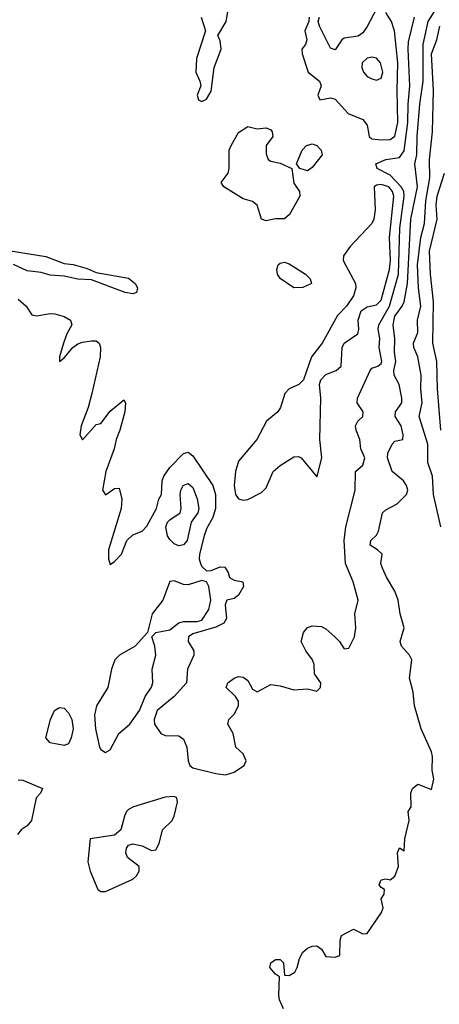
# Model space of a CAD drawing. Header units: metres. Extents: x -46681 to -43747, y -240911 to -237677.
# Tile 496 of 656: x -46545 to -46500, y -239188 to -239080. Entities that reach past the tile are written whole.
import ezdxf

# ---------------------------------------------------------------- set-up
doc = ezdxf.new("R2010")
doc.units = ezdxf.units.M
doc.layers.add('CONTOUR_INDEX', color=1, linetype='Continuous')
doc.layers.add('CONTOUR_INTER', color=3, linetype='Continuous')

msp = doc.modelspace()

# ---------------------------------------------------------------- linework, layer by layer
at = {"layer": 'CONTOUR_INDEX', "elevation": 75}
for points in [[(-46516.71, -239188.02), (-46517.16, -239187.02), (-46517.24, -239186.52), (-46517.15, -239184.52), (-46517.6, -239184.23), (-46518.2, -239183.52), (-46518.09, -239183.02), (-46517.6, -239182.64), (-46517.1, -239182.65), (-46516.72, -239183.02), (-46516.6, -239184.35), (-46516.1, -239184.37), (-46515.49, -239184.02), (-46515.22, -239183.52), (-46514.96, -239182.52), (-46514.6, -239181.86), (-46514.1, -239181.42), (-46513.6, -239181.19), (-46513.1, -239181.15), (-46512.6, -239181.52), (-46512.1, -239182.31), (-46511.1, -239182.39), (-46510.6, -239182.19), (-46510.57, -239180.52), (-46510.4, -239180.02), (-46509.1, -239179.34), (-46508.1, -239179.83), (-46507.6, -239179.81), (-46506.05, -239177.52), (-46505.88, -239177.02), (-46506.09, -239176.02), (-46505.76, -239175.52), (-46505.72, -239175.02), (-46506.1, -239174.81), (-46506.31, -239174.52), (-46506.1, -239173.95), (-46505.6, -239173.86), (-46505.1, -239173.97), (-46504.6, -239173.55), (-46504.19, -239172.52), (-46504.33, -239171.02), (-46504.1, -239170.48), (-46503.6, -239170.8), (-46503.5, -239169.52), (-46503.05, -239167.52), (-46503.14, -239166.52), (-46502.82, -239166.02), (-46502.87, -239164.52), (-46502.68, -239164.02), (-46502.1, -239163.55), (-46500.6, -239164.14), (-46500.35, -239163.02), (-46500.55, -239162.02), (-46500.52, -239160.52), (-46500.63, -239160.02), (-46501.72, -239157.52), (-46502.46, -239155.02), (-46502.62, -239153.52), (-46503.01, -239152.02), (-46502.76, -239150.02), (-46503.02, -239149.52), (-46503.87, -239148.52), (-46504.04, -239148.02), (-46503.58, -239146.52), (-46504.01, -239145.02), (-46504.25, -239143.52), (-46504.59, -239142.52), (-46505.5, -239141.02), (-46505.95, -239140.02), (-46506.11, -239139.52), (-46505.98, -239138.52), (-46506.48, -239138.02), (-46507.27, -239137.52), (-46507.22, -239137.02), (-46506.6, -239136.42), (-46506.38, -239136.02), (-46505.93, -239134.02), (-46505.6, -239133.69), (-46504.35, -239133.02), (-46503.35, -239132.02), (-46503.18, -239131.52), (-46503.32, -239131.02), (-46503.65, -239130.52), (-46504.9, -239129.52), (-46505.4, -239128.02), (-46505.35, -239127.52), (-46504.88, -239126.52), (-46504.6, -239126.2), (-46503.74, -239126.02), (-46503.69, -239125.52), (-46503.92, -239124.52), (-46504.55, -239123.52), (-46504.52, -239123.02), (-46503.85, -239122.02), (-46503.83, -239121.52), (-46504.14, -239120.02), (-46504.68, -239119.02), (-46504.73, -239118.52), (-46504.51, -239117.52), (-46504.64, -239116.52), (-46504.6, -239115.02), (-46504.79, -239113.52), (-46504.6, -239112.61), (-46503.82, -239111.52), (-46503.6, -239111.02), (-46503.24, -239109.02), (-46502.87, -239102.02), (-46502.15, -239098.52), (-46502.41, -239096.02), (-46502.2, -239095.02), (-46502.18, -239093.02), (-46501.9, -239089.52), (-46501.53, -239087.02), (-46501.52, -239083.02), (-46500.99, -239080.52), (-46500.03, -239079.02)], [(-46527.64, -239131.02), (-46527.1, -239130.82), (-46526.6, -239131.23), (-46526.1, -239132.49), (-46525.95, -239133.52), (-46526.06, -239134.02), (-46526.77, -239135.02), (-46527.21, -239137.02), (-46527.6, -239137.5), (-46528.1, -239137.59), (-46528.6, -239137.38), (-46529.1, -239136.9), (-46529.33, -239136.52), (-46529.52, -239135.52), (-46529.35, -239135.02), (-46529.1, -239134.76), (-46527.98, -239134.02), (-46527.87, -239133.52), (-46527.98, -239132.02), (-46527.9, -239131.52), (-46527.64, -239131.02)], [(-46541.63, -239155.52), (-46541.1, -239155.19), (-46540.6, -239155.29), (-46540.1, -239155.77), (-46539.75, -239156.52), (-46539.61, -239157.52), (-46539.84, -239158.52), (-46540.1, -239159.16), (-46540.6, -239159.35), (-46542.1, -239159.06), (-46542.57, -239158.52), (-46542.07, -239156.52), (-46541.63, -239155.52)], [(-46545.6, -239163.06), (-46545.1, -239163.13), (-46542.96, -239164.02), (-46543.16, -239164.52), (-46543.63, -239165.02), (-46544.14, -239167.52), (-46544.6, -239168.08), (-46545.27, -239168.52), (-46545.65, -239169.02)]]:
    msp.add_lwpolyline(points, dxfattribs=at)
at = {"layer": 'CONTOUR_INTER'}
for points, elevation in [([(-46525.67, -239080.02), (-46525.2, -239081.52), (-46526.19, -239084.52), (-46526.26, -239086.02), (-46525.81, -239087.02), (-46525.71, -239087.52), (-46526.11, -239088.52), (-46525.98, -239089.02), (-46525.6, -239089.22), (-46525.1, -239088.97), (-46524.6, -239088.09), (-46524.28, -239085.52), (-46523.49, -239083.52), (-46523.6, -239082.6), (-46523.87, -239082.02), (-46522.97, -239080.52), (-46522.46, -239077.52)], 73), ([(-46513.92, -239080.02), (-46513.98, -239080.52), (-46514.38, -239081.52), (-46514.18, -239082.52), (-46514.33, -239083.02), (-46514.71, -239083.52), (-46514.68, -239084.02), (-46514.03, -239086.02), (-46512.81, -239087.02), (-46512.63, -239087.52), (-46512.97, -239088.52), (-46512.78, -239089.02), (-46511.6, -239088.81), (-46511.1, -239088.97), (-46509.67, -239090.52), (-46508.1, -239091.17), (-46507.6, -239091.78), (-46507.41, -239093.02), (-46507.1, -239093.27), (-46506.1, -239093.41), (-46505.1, -239093.34), (-46504.6, -239093.01), (-46504.29, -239091.52), (-46504.36, -239088.02), (-46504.27, -239085.02), (-46504.65, -239081.52), (-46504.95, -239080.52), (-46505.6, -239079.51)], 73), ([(-46506.6, -239079.12), (-46507.6, -239081.05), (-46508.1, -239081.75), (-46508.6, -239082.1), (-46510.1, -239082.34), (-46510.38, -239082.52), (-46511.1, -239083.59), (-46511.6, -239083.42), (-46512.81, -239081.02), (-46512.93, -239080.52), (-46512.8, -239080.02)], 73), ([(-46545.6, -239110.74), (-46544.71, -239111.52), (-46544.1, -239112.43), (-46543.6, -239112.54), (-46542.1, -239112.29), (-46541.6, -239112.35), (-46540.6, -239112.64), (-46539.91, -239113.02), (-46539.75, -239113.52), (-46540.31, -239114.52), (-46540.67, -239115.52), (-46541.1, -239117.02), (-46541.1, -239117.53), (-46540.6, -239117.13), (-46539.63, -239116.02), (-46539.1, -239115.62), (-46538.6, -239115.43), (-46537.6, -239115.29), (-46537.1, -239115.29), (-46536.77, -239115.52), (-46536.63, -239116.02), (-46536.66, -239117.02), (-46537.57, -239121.02), (-46537.98, -239122.52), (-46538.75, -239124.52), (-46538.88, -239125.52), (-46538.6, -239126.04), (-46537.1, -239124.38), (-46536.6, -239124.29), (-46535.6, -239122.94), (-46534.1, -239121.71), (-46533.9, -239122.02), (-46533.97, -239123.02), (-46534.52, -239125.02), (-46534.94, -239126.02), (-46535.15, -239127.02), (-46536.05, -239129.52), (-46536.42, -239131.52), (-46536.1, -239132.03), (-46535.1, -239131.35), (-46534.6, -239131.33), (-46534.32, -239132.52), (-46534.37, -239133.52), (-46535.78, -239138.02), (-46535.75, -239139.02), (-46535.6, -239139.64), (-46535.1, -239139.31), (-46534.35, -239138.52), (-46533.76, -239137.02), (-46533.1, -239136.39), (-46532.1, -239135.99), (-46531.6, -239135.45), (-46530.53, -239133.52), (-46530.28, -239132.52), (-46529.99, -239132.02), (-46529.91, -239130.52), (-46529.76, -239130.02), (-46529.1, -239129.07), (-46527.6, -239127.56), (-46527.1, -239127.39), (-46526.6, -239127.79), (-46524.42, -239131.02), (-46524.13, -239132.02), (-46524.11, -239133.52), (-46524.4, -239134.52), (-46525.1, -239135.74), (-46525.37, -239136.52), (-46525.87, -239138.52), (-46525.89, -239139.02), (-46525.75, -239139.52), (-46525.6, -239139.84), (-46525.1, -239140.32), (-46524.6, -239140.27), (-46523.6, -239139.87), (-46523.1, -239139.92), (-46522.73, -239140.52), (-46522.6, -239141.05), (-46522.1, -239141.33), (-46521.13, -239141.52), (-46521.06, -239142.02), (-46521.6, -239142.98), (-46522.1, -239143.35), (-46522.9, -239143.52), (-46523.08, -239144.02), (-46522.92, -239145.52), (-46523.23, -239146.02), (-46524.1, -239146.45), (-46526.6, -239147.17), (-46527.04, -239147.52), (-46527.08, -239148.02), (-46526.46, -239149.02), (-46526.47, -239149.52), (-46527.18, -239151.02), (-46527.27, -239152.52), (-46528.6, -239154), (-46530.46, -239155.52), (-46530.8, -239156.52), (-46530.74, -239157.02), (-46530.08, -239158.02), (-46529.6, -239158.25), (-46528.1, -239158.29), (-46527.6, -239158.65), (-46527.24, -239159.52), (-46527.08, -239161.02), (-46526.9, -239161.52), (-46526.6, -239161.77), (-46524.1, -239162.39), (-46523.02, -239162.52), (-46522.1, -239162.23), (-46521.6, -239161.92), (-46521.01, -239161.52), (-46520.8, -239161.02), (-46521.1, -239160.25), (-46521.9, -239159.52), (-46522.2, -239158.02), (-46522.78, -239157.02), (-46522.67, -239156.52), (-46522.1, -239155.92), (-46521.61, -239155.02), (-46521.61, -239154.52), (-46521.94, -239154.02), (-46522.96, -239153.02), (-46522.77, -239152.52), (-46522.1, -239152), (-46521.6, -239151.81), (-46521.1, -239151.89), (-46520.6, -239152.27), (-46520.1, -239153.21), (-46519.6, -239153.48), (-46518.1, -239152.68), (-46517.1, -239152.83), (-46515.6, -239153.29), (-46514.1, -239153.16), (-46513.1, -239153.42), (-46512.71, -239153.02), (-46512.66, -239152.52), (-46513.35, -239151.52), (-46513.4, -239150.52), (-46513.57, -239150.02), (-46514.28, -239149.02), (-46514.78, -239148.02), (-46514.54, -239147.02), (-46514.1, -239146.49), (-46513.6, -239146.32), (-46512.6, -239146.4), (-46512.1, -239146.64), (-46511.12, -239147.52), (-46510.62, -239148.02), (-46510.1, -239148.82), (-46509.6, -239148.73), (-46509, -239147.52), (-46508.84, -239146.52), (-46508.96, -239145.02), (-46508.59, -239143.52), (-46509.15, -239141.52), (-46509.98, -239139.52), (-46510.13, -239137.02), (-46509.92, -239135.52), (-46508.93, -239131.52), (-46508.89, -239129.52), (-46508.1, -239128.83), (-46507.85, -239128.02), (-46508.32, -239127.02), (-46508.43, -239126.02), (-46508.82, -239125.02), (-46508.87, -239124.52), (-46508.63, -239124.02), (-46508.07, -239123.52), (-46508.06, -239123.02), (-46508.7, -239122.02), (-46508.65, -239121.52), (-46507.3, -239118.52), (-46507.1, -239118.26), (-46506.44, -239118.02), (-46506.1, -239117.73), (-46506.03, -239117.52), (-46506.29, -239116.02), (-46506.22, -239115.02), (-46506.42, -239114.02), (-46506.34, -239113.52), (-46505.17, -239111.52), (-46504.21, -239108.02), (-46504.05, -239103.02), (-46503.57, -239099.52), (-46503.62, -239099.02), (-46503.91, -239098.52), (-46505.1, -239097.24), (-46506.53, -239096.52), (-46506.68, -239096.02), (-46505.6, -239095.55), (-46504.1, -239095.3), (-46503.6, -239094.59), (-46503.18, -239091.52), (-46503.17, -239089.52), (-46502.96, -239087.52), (-46503.16, -239083.52), (-46503.1, -239082.72), (-46502.46, -239080.02)], 74), ([(-46499.6, -239135.52), (-46500.38, -239132.02), (-46500.49, -239130.02), (-46501.02, -239128.52), (-46501.02, -239126.52), (-46501.95, -239123.52), (-46501.63, -239122.02), (-46501.76, -239120.52), (-46501.73, -239119.02), (-46502.11, -239117.02), (-46502.55, -239116.02), (-46502.57, -239115.52), (-46502.1, -239114.38), (-46502.13, -239113.02), (-46501.77, -239111.52), (-46502.03, -239109.52), (-46502.15, -239107.02), (-46501.77, -239104.02), (-46501.37, -239102.52), (-46501.24, -239100.02), (-46500.78, -239097.52), (-46500.84, -239095.52), (-46500.51, -239092.52), (-46500.4, -239088.02), (-46500.6, -239084.02), (-46500.04, -239082.52), (-46499.7, -239081.02)], 76), ([(-46507.6, -239084.5), (-46508.15, -239085.02), (-46508.18, -239085.52), (-46508.03, -239086.02), (-46507.6, -239086.48), (-46507.1, -239086.74), (-46506.6, -239086.88), (-46506.1, -239086.69), (-46505.91, -239086.02), (-46506.16, -239085.02), (-46506.6, -239084.51), (-46507.1, -239084.4), (-46507.6, -239084.5)], 72), ([(-46520.71, -239092.02), (-46520.6, -239091.95), (-46519.6, -239092.19), (-46518.6, -239092.08), (-46518.1, -239092.31), (-46517.94, -239092.52), (-46517.89, -239093.02), (-46518.6, -239094.02), (-46518.6, -239094.91), (-46518.38, -239095.52), (-46518.1, -239095.73), (-46517.1, -239095.95), (-46515.8, -239096.52), (-46515.6, -239098.12), (-46514.97, -239099.02), (-46514.93, -239099.52), (-46516.05, -239101.52), (-46516.6, -239102.01), (-46517.6, -239102.01), (-46518.6, -239102.21), (-46519.1, -239102.02), (-46519.6, -239100.5), (-46520.1, -239100.1), (-46521.1, -239099.83), (-46523.22, -239098.52), (-46523.49, -239098.02), (-46522.75, -239097.02), (-46522.63, -239096.52), (-46522.63, -239094.52), (-46522.41, -239094.02), (-46521.6, -239092.59), (-46520.71, -239092.02)], 74), ([(-46514.21, -239094.02), (-46513.6, -239093.83), (-46513.1, -239094), (-46512.62, -239094.52), (-46512.5, -239095.02), (-46513.6, -239096.42), (-46514.1, -239096.78), (-46514.93, -239096.52), (-46515.29, -239096.02), (-46514.69, -239094.52), (-46514.21, -239094.02)], 74), ([(-46499.58, -239125.02), (-46499.96, -239120.52), (-46500.04, -239117.52), (-46500.47, -239115.52), (-46500.38, -239111.02), (-46500.73, -239108.02), (-46500.82, -239105.52), (-46500.01, -239102.02), (-46500.09, -239100.52), (-46500, -239099.52), (-46499.2, -239097.02)], 77), ([(-46506.6, -239098.34), (-46506.84, -239098.52), (-46506.76, -239101.02), (-46506.89, -239102.02), (-46507.1, -239102.52), (-46509.47, -239105.02), (-46510.19, -239106.02), (-46510.24, -239106.52), (-46508.89, -239109.02), (-46508.85, -239109.52), (-46509.1, -239110.38), (-46509.85, -239111.52), (-46510.84, -239112.52), (-46512.51, -239115.52), (-46513.69, -239117.02), (-46514.55, -239119.52), (-46515.06, -239120.02), (-46516.1, -239120.51), (-46516.56, -239121.02), (-46517.06, -239122.52), (-46517.35, -239123.02), (-46518.56, -239124.02), (-46519.62, -239126.02), (-46521.6, -239128.39), (-46521.94, -239129.52), (-46522.07, -239131.02), (-46521.95, -239132.02), (-46521.6, -239132.48), (-46521.1, -239132.63), (-46520.6, -239132.57), (-46519.1, -239131.81), (-46518.6, -239131.3), (-46517.86, -239129.52), (-46517.1, -239128.85), (-46515.6, -239127.91), (-46515.1, -239127.87), (-46514.79, -239128.02), (-46513.1, -239130.09), (-46513.04, -239130.02), (-46512.56, -239128.02), (-46512.76, -239126.02), (-46512.64, -239121.52), (-46512.81, -239120.02), (-46512.64, -239119.52), (-46512.1, -239118.95), (-46511, -239118.52), (-46510.44, -239118.02), (-46510.32, -239116.02), (-46510.11, -239115.52), (-46508.62, -239114.52), (-46508.51, -239114.02), (-46508.61, -239113.02), (-46508.26, -239112.02), (-46507.6, -239111.58), (-46506.6, -239111.34), (-46506.1, -239110.85), (-46505.2, -239107.52), (-46505.08, -239106.52), (-46505.17, -239104.02), (-46504.71, -239099.52), (-46504.84, -239099.02), (-46505.27, -239098.52), (-46506.1, -239098.24), (-46506.6, -239098.34)], 73), ([(-46547.6, -239105.29), (-46542.6, -239106.1), (-46540.6, -239106.85), (-46539.6, -239106.96), (-46538.1, -239107.39), (-46537.1, -239107.85), (-46533.6, -239108.47), (-46532.86, -239109.02), (-46532.6, -239109.52), (-46532.71, -239110.02), (-46533.1, -239110.15), (-46533.96, -239110.02), (-46537.6, -239108.65), (-46539.1, -239108.58), (-46540.6, -239108.22), (-46542.1, -239108.11), (-46543.1, -239107.82), (-46544.6, -239107.64), (-46546.1, -239106.97)], 74), ([(-46517.3, -239107.02), (-46517.1, -239106.83), (-46516.6, -239106.72), (-46516.1, -239106.88), (-46514.34, -239108.02), (-46513.82, -239108.52), (-46513.69, -239109.02), (-46514.6, -239109.47), (-46515.6, -239109.5), (-46517.1, -239108.49), (-46517.38, -239108.02), (-46517.46, -239107.52), (-46517.3, -239107.02)], 74), ([(-46529.1, -239141.48), (-46529.85, -239143.52), (-46531, -239145.02), (-46531.53, -239147.02), (-46532.86, -239148.52), (-46534.56, -239149.52), (-46535.09, -239150.02), (-46535.43, -239151.02), (-46535.83, -239153.02), (-46537.06, -239155.02), (-46537.28, -239156.02), (-46537.17, -239157.52), (-46536.75, -239159.52), (-46536.6, -239159.79), (-46536.1, -239160.11), (-46535.6, -239159.81), (-46534.64, -239158.02), (-46533.46, -239157.02), (-46532.39, -239155.52), (-46531.79, -239154.02), (-46531.1, -239152.97), (-46530.95, -239152.52), (-46531.02, -239151.02), (-46530.6, -239149.52), (-46530.73, -239148.52), (-46531.04, -239147.52), (-46530.6, -239147.03), (-46529.1, -239146.75), (-46528.1, -239145.99), (-46527.6, -239145.83), (-46526.1, -239145.83), (-46525.6, -239145.68), (-46524.85, -239144.52), (-46524.64, -239143.52), (-46524.84, -239142.02), (-46525.1, -239141.53), (-46525.6, -239141.38), (-46527.1, -239141.84), (-46527.6, -239141.81), (-46528.6, -239141.42), (-46529.1, -239141.48)], 74), ([(-46529.6, -239164.95), (-46533.04, -239166.02), (-46533.6, -239166.32), (-46533.82, -239166.52), (-46534.04, -239167.02), (-46534.44, -239168.52), (-46535.1, -239169.1), (-46537.77, -239169.52), (-46538, -239172.02), (-46537.75, -239173.02), (-46536.92, -239175.02), (-46536.6, -239175.23), (-46536.1, -239175.22), (-46533.1, -239173.9), (-46532.71, -239173.52), (-46532.42, -239173.02), (-46532.44, -239172.52), (-46533.68, -239171.52), (-46533.86, -239171.02), (-46533.81, -239170.52), (-46533.6, -239170.19), (-46533.1, -239170.03), (-46532.1, -239170.25), (-46531.1, -239170.79), (-46530.6, -239170.7), (-46530.25, -239170.02), (-46529.89, -239168.52), (-46528.83, -239167.52), (-46528.6, -239167.02), (-46528.26, -239165.52), (-46528.34, -239165.02), (-46528.6, -239164.91), (-46529.6, -239164.95)], 74)]:
    msp.add_lwpolyline(points, dxfattribs=dict(at, elevation=elevation))

doc.saveas('drawing.dxf')
